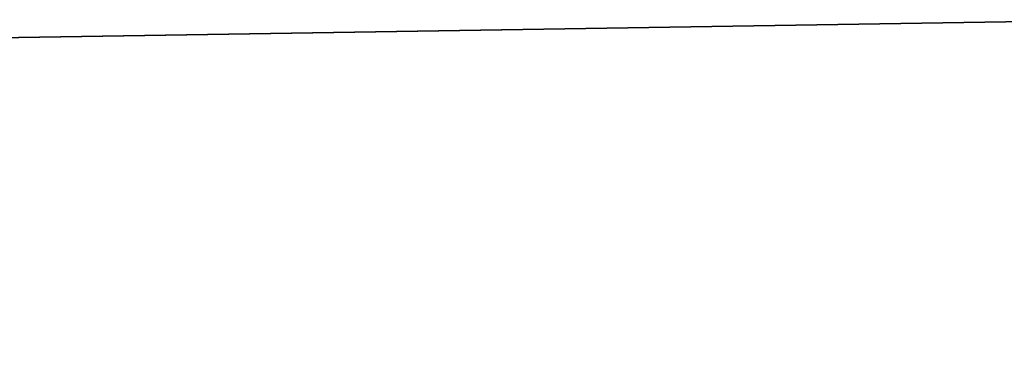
# Model space of a CAD drawing. Header units: millimetres. Extents: x -522 to 188, y -54 to 63.
# Tile 531 of 656: x -3.882108 to -3.879348, y -36.799042 to -36.798085. Entities that reach past the tile are written whole.
import ezdxf

# ---------------------------------------------------------------- set-up
doc = ezdxf.new("R2010")
doc.units = ezdxf.units.MM
doc.header["$LTSCALE"] = 65.185185
for name, color, linetype in [('1', 7, 'CONTINUOUS'), ('2', 7, 'CONTINUOUS'), ('8', 7, 'CONTINUOUS'), ('9', 7, 'CONTINUOUS')]:
    doc.layers.add(name, color=color, linetype=linetype)

msp = doc.modelspace()

# ---------------------------------------------------------------- linework, layer by layer
at = {"layer": '1', "color": 7, "linetype": 'CONTINUOUS'}
for points in [[(-4.178775, -36.8, -12.3100676), (-3.3646476, 23, -12.5570357), (-3.3647088, -36.8, -12.5570172), (-4.178775, -36.8, -12.3100676)], [(-4.178713, 23, -12.3100917), (-3.3646476, 23, -12.5570357), (-4.178775, -36.8, -12.3100676), (-4.178713, 23, -12.3100917)]]:
    msp.add_3dface(points, dxfattribs=at)
at = {"layer": '2', "color": 7, "linetype": 'CONTINUOUS'}
for points in [[(-3.3647088, -36.8, 12.5570172), (-4.178713, 23, 12.3100917), (-4.178775, -36.8, 12.3100676), (-3.3647088, -36.8, 12.5570172)], [(-3.3646476, 23, 12.5570357), (-4.178713, 23, 12.3100917), (-3.3647088, -36.8, 12.5570172), (-3.3646476, 23, 12.5570357)]]:
    msp.add_3dface(points, dxfattribs=at)
at = {"layer": '8', "color": 3, "linetype": 'CONTINUOUS'}
for points in [[(-3.5424354, -36.7927089, -10.4356782), (-3.998883, -36.8, -10.1399671), (-4.2173768, -36.7927089, -10.1816483), (-3.5424354, -36.7927089, -10.4356782)], [(-3.6503799, -36.8, -10.2705676), (-3.998883, -36.8, -10.1399671), (-3.5424354, -36.7927089, -10.4356782), (-3.6503799, -36.8, -10.2705676)]]:
    msp.add_3dface(points, dxfattribs=at)
at = {"layer": '9', "color": 3, "linetype": 'CONTINUOUS'}
for points in [[(-3.9988822, -36.8, 10.1399675), (-3.650379, -36.8, 10.2705679), (-4.2173768, -36.7927089, 10.1816483), (-3.9988822, -36.8, 10.1399675)], [(-4.2173768, -36.7927089, 10.1816483), (-3.650379, -36.8, 10.2705679), (-3.5424354, -36.7927089, 10.4356782), (-4.2173768, -36.7927089, 10.1816483)]]:
    msp.add_3dface(points, dxfattribs=at)

doc.saveas('drawing.dxf')
